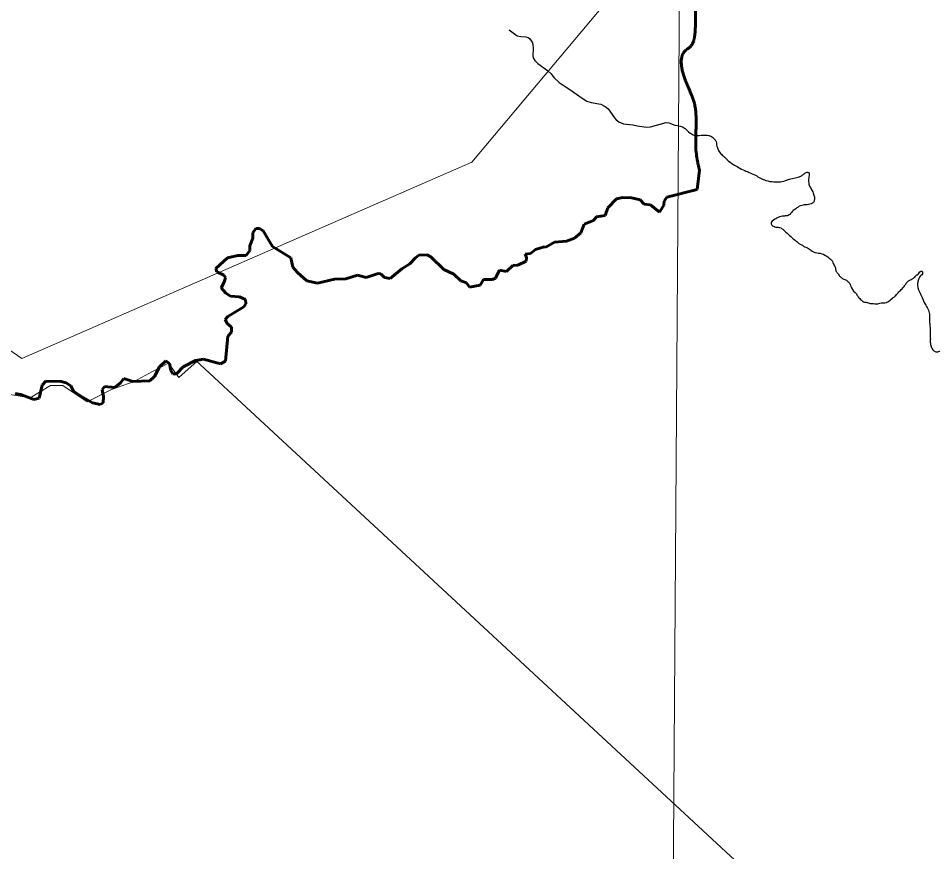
# Model space of a CAD drawing. Extents: x 553962 to 842807, y 8883888 to 9032388.
# Drawn here: x 817746 to 819237, y 9017194 to 9018554 of the extents above; entities that cross this region are included whole.
import ezdxf

# ---------------------------------------------------------------- set-up
doc = ezdxf.new("R2010")
doc.units = 0
doc.header["$LTSCALE"] = 200
doc.linetypes.add('LONG_DASH_SHORT_DASH', pattern=[9.9, 6, -1.2, 1.5, -1.2])
doc.layers.add('1', color=7, linetype='Continuous', lineweight=13)

msp = doc.modelspace()

# ---------------------------------------------------------------- linework, layer by layer
at = {"layer": '1'}
for points in [[(818861.5, 9023904.2), (818806.9, 9016118.4), (818720.2, 9004391.9)], [(818861.5, 9023904.2), (818806.9, 9016118.4), (818720.2, 9004391.9)], [(805714.2, 9022666.7), (806110.1, 9021636.8), (807364.8, 9022244.8), (807810.2, 9022133.4), (808186.1, 9021562.4), (809648.7, 9020874), (810343.6, 9020141.8), (810858.7, 9019348), (812313.8, 9019043.1), (812759.2, 9018597.4), (813845, 9017539), (814276.5, 9018639.2), (815941.8, 9018876.3), (816888.3, 9018597.7), (817751.4, 9017998.9), (818485.3, 9018318.9), (819268.6, 9019252.3), (819630.6, 9019377.7), (820437.9, 9019099.1), (821334.5, 9020810.2)], [(818476.8, 9018122), (818481.9, 9018115), (818499, 9018118.2), (818499, 9018118.2), (818504.6, 9018127.5), (818519.4, 9018127.8), (818523.9, 9018129.9), (818530.4, 9018142.8), (818542.1, 9018140.5), (818552.3, 9018150.6), (818560.5, 9018151), (818574.2, 9018157.3), (818574.6, 9018163), (818572.8, 9018169.1), (818581.3, 9018169.8), (818589.6, 9018176.5), (818603.3, 9018181), (818606.1, 9018180.2), (818620.5, 9018188.5), (818640.2, 9018190.2), (818653.1, 9018194.9), (818663.4, 9018203.9), (818669, 9018218.1), (818684.2, 9018223.7), (818688.7, 9018229.9), (818703, 9018232.3), (818707.3, 9018244.8), (818721.3, 9018259.1), (818731.8, 9018261.4), (818745.8, 9018261), (818760, 9018257.5), (818766.5, 9018250.3), (818777.1, 9018249.2), (818791.8, 9018237.6), (818798.7, 9018249.1), (818799.1, 9018255.4), (818803.4, 9018261.7), (818852.9, 9018274.5), (818857.2, 9018305.1)], [(818035.2, 9017995.4), (818047.8, 9017997.4), (818075.4, 9017989.9), (818083.8, 9017994.4), (818087.4, 9018035.1), (818093.6, 9018041.8), (818093.2, 9018050), (818086.6, 9018055.8), (818083.3, 9018062.3), (818087.6, 9018067), (818113.8, 9018083), (818116.9, 9018088), (818116.1, 9018094.8), (818106.4, 9018099.5), (818091.8, 9018100.7), (818084.4, 9018105.3), (818076.7, 9018114.2), (818081.7, 9018123.3), (818083.8, 9018131), (818080.7, 9018134.9), (818069.3, 9018140), (818067.8, 9018145.4), (818087, 9018162.8), (818103.6, 9018166.9), (818117.4, 9018166.9), (818123.2, 9018174.7), (818123.6, 9018182.5), (818128.3, 9018195), (818128.3, 9018203.7), (818133.4, 9018210.7), (818139.3, 9018210.7), (818145.2, 9018206.8), (818160.3, 9018181.5), (818190.1, 9018162.8), (818193.7, 9018147.7), (818201, 9018139), (818216.3, 9018125.2), (818234, 9018121.5), (818261.4, 9018128.1), (818279.9, 9018128.9), (818299, 9018134.7), (818313.3, 9018131), (818332.9, 9018137.2), (818337.2, 9018136.8), (818343.1, 9018131), (818352.5, 9018129), (818371.5, 9018145.2), (818384.5, 9018153.1), (818393.5, 9018163.2), (818398.9, 9018167.1), (818412.6, 9018167.9), (818418.6, 9018164.4), (818439.9, 9018143.9), (818456.2, 9018136.2), (818467.6, 9018125.5), (818476.8, 9018122)], [(818996.5, 9017104.1), (818035.2, 9017995.6), (818037.4, 9017994.5), (818007.5, 9017967.9), (817990.9, 9017991.1), (817964.3, 9017977.8), (817934.4, 9017961.2), (817897.9, 9017947.9), (817858, 9017928), (817818.2, 9017954.6), (817798.2, 9017954.6), (817765, 9017934.6), (817725.1, 9017941.3)], [(819813.4, 9014573.7), (819883.1, 9014671.2), (819798.5, 9014777.4), (819721.8, 9014834.2), (819551.1, 9014821.3), (819489.3, 9014852.5), (819739.9, 9015046.3), (819611.3, 9015518.7), (820134.8, 9015329.4), (820141.6, 9015517.2), (820169, 9015611.3), (820161.2, 9015782), (820142.1, 9015988.6), (820158.2, 9016138.5), (819280.9, 9016351.9), (819213.7, 9016680.3), (818996.5, 9017104.1), (818035.2, 9017995.4)]]:
    msp.add_lwpolyline(points, dxfattribs=at)
at = {"layer": '1', "lineweight": 25}
msp.add_lwpolyline([(818546.3, 9018535), (818559.3, 9018525.3), (818565.7, 9018524), (818573.5, 9018523.6), (818577.4, 9018522.5), (818579.8, 9018520.7), (818583.8, 9018514.7), (818585.2, 9018511.6), (818585.8, 9018504.1), (818585.2, 9018493.1), (818585.7, 9018489.2), (818586.5, 9018487.5), (818588.3, 9018485), (818593, 9018480.1), (818609.2, 9018468.6), (818614.9, 9018463.1), (818619.4, 9018457), (818627.9, 9018449.2), (818639.2, 9018441.3), (818647.1, 9018436.3), (818663.8, 9018424.4), (818673.4, 9018418.6), (818680.4, 9018416.5), (818695.8, 9018413.7), (818703.1, 9018410.1), (818708.1, 9018405.9), (818718, 9018391.3), (818721, 9018387.9), (818725.1, 9018384.9), (818733.1, 9018381.8), (818748.1, 9018380.1), (818755.2, 9018378.2), (818770.6, 9018376), (818777.2, 9018376.6), (818802.7, 9018383.6), (818806.7, 9018383.4), (818816.7, 9018379.6)], dxfattribs=at)
msp.add_lwpolyline([(818546.3, 9018535), (818559.3, 9018525.3), (818565.7, 9018524), (818573.5, 9018523.6), (818577.4, 9018522.5), (818579.8, 9018520.7), (818583.8, 9018514.7), (818585.2, 9018511.6), (818585.8, 9018504.1), (818585.2, 9018493.1), (818585.7, 9018489.2), (818586.5, 9018487.5), (818588.3, 9018485), (818593, 9018480.1), (818609.2, 9018468.6), (818614.9, 9018463.1), (818619.4, 9018457), (818627.9, 9018449.2), (818639.2, 9018441.3), (818647.1, 9018436.3), (818663.8, 9018424.4), (818673.4, 9018418.6), (818680.4, 9018416.5), (818695.8, 9018413.7), (818703.1, 9018410.1), (818708.1, 9018405.9), (818718, 9018391.3), (818721, 9018387.9), (818725.1, 9018384.9), (818733.1, 9018381.8), (818748.1, 9018380.1), (818755.2, 9018378.2), (818770.6, 9018376), (818777.2, 9018376.6), (818802.7, 9018383.6), (818806.7, 9018383.4), (818816.7, 9018379.6)], dxfattribs=at)
at = {"layer": '1', "linetype": 'LONG_DASH_SHORT_DASH', "lineweight": 60}
for points in [[(818476.8, 9018122), (818481.9, 9018115), (818499, 9018118.2), (818499, 9018118.2), (818504.6, 9018127.5), (818519.4, 9018127.8), (818523.9, 9018129.9), (818530.4, 9018142.8), (818542.1, 9018140.5), (818552.3, 9018150.6), (818560.5, 9018151), (818574.2, 9018157.3), (818574.6, 9018163), (818572.8, 9018169.1), (818581.3, 9018169.8), (818589.6, 9018176.5), (818603.3, 9018181), (818606.1, 9018180.2), (818620.5, 9018188.5), (818640.2, 9018190.2), (818653.1, 9018194.9), (818663.4, 9018203.9), (818669, 9018218.1), (818684.2, 9018223.7), (818688.7, 9018229.9), (818703, 9018232.3), (818707.3, 9018244.8), (818721.3, 9018259.1), (818731.8, 9018261.4), (818745.8, 9018261), (818760, 9018257.5), (818766.5, 9018250.3), (818777.1, 9018249.2), (818791.8, 9018237.6), (818798.7, 9018249.1), (818799.1, 9018255.4), (818803.4, 9018261.7), (818852.9, 9018274.5), (818857, 9018306.2)], [(818476.8, 9018122), (818481.9, 9018115), (818499, 9018118.2), (818499, 9018118.2), (818504.6, 9018127.5), (818519.4, 9018127.8), (818523.9, 9018129.9), (818530.4, 9018142.8), (818542.1, 9018140.5), (818552.3, 9018150.6), (818560.5, 9018151), (818574.2, 9018157.3), (818574.6, 9018163), (818572.8, 9018169.1), (818581.3, 9018169.8), (818589.6, 9018176.5), (818603.3, 9018181), (818606.1, 9018180.2), (818620.5, 9018188.5), (818640.2, 9018190.2), (818653.1, 9018194.9), (818663.4, 9018203.9), (818669, 9018218.1), (818684.2, 9018223.7), (818688.7, 9018229.9), (818703, 9018232.3), (818707.3, 9018244.8), (818721.3, 9018259.1), (818731.8, 9018261.4), (818745.8, 9018261), (818760, 9018257.5), (818766.5, 9018250.3), (818777.1, 9018249.2), (818791.8, 9018237.6), (818798.7, 9018249.1), (818799.1, 9018255.4), (818803.4, 9018261.7), (818852.9, 9018274.5), (818857, 9018306.2)], [(818476.8, 9018122), (818481.9, 9018115), (818499, 9018118.2), (818499, 9018118.2), (818504.6, 9018127.5), (818519.4, 9018127.8), (818523.9, 9018129.9), (818530.4, 9018142.8), (818542.1, 9018140.5), (818552.3, 9018150.6), (818560.5, 9018151), (818574.2, 9018157.3), (818574.6, 9018163), (818572.8, 9018169.1), (818581.3, 9018169.8), (818589.6, 9018176.5), (818603.3, 9018181), (818606.1, 9018180.2), (818620.5, 9018188.5), (818640.2, 9018190.2), (818653.1, 9018194.9), (818663.4, 9018203.9), (818669, 9018218.1), (818684.2, 9018223.7), (818688.7, 9018229.9), (818703, 9018232.3), (818707.3, 9018244.8), (818721.3, 9018259.1), (818731.8, 9018261.4), (818745.8, 9018261), (818760, 9018257.5), (818766.5, 9018250.3), (818777.1, 9018249.2), (818791.8, 9018237.6), (818798.7, 9018249.1), (818799.1, 9018255.4), (818803.4, 9018261.7), (818852.9, 9018274.5), (818857, 9018306.2)], [(818476.8, 9018122), (818481.9, 9018115), (818499, 9018118.2), (818499, 9018118.2), (818504.6, 9018127.5), (818519.4, 9018127.8), (818523.9, 9018129.9), (818530.4, 9018142.8), (818542.1, 9018140.5), (818552.3, 9018150.6), (818560.5, 9018151), (818574.2, 9018157.3), (818574.6, 9018163), (818572.8, 9018169.1), (818581.3, 9018169.8), (818589.6, 9018176.5), (818603.3, 9018181), (818606.1, 9018180.2), (818620.5, 9018188.5), (818640.2, 9018190.2), (818653.1, 9018194.9), (818663.4, 9018203.9), (818669, 9018218.1), (818684.2, 9018223.7), (818688.7, 9018229.9), (818703, 9018232.3), (818707.3, 9018244.8), (818721.3, 9018259.1), (818731.8, 9018261.4), (818745.8, 9018261), (818760, 9018257.5), (818766.5, 9018250.3), (818777.1, 9018249.2), (818791.8, 9018237.6), (818798.7, 9018249.1), (818799.1, 9018255.4), (818803.4, 9018261.7), (818852.9, 9018274.5), (818857, 9018306.2)], [(817740.3, 9017941.6), (817749.7, 9017940), (817770.9, 9017931.8), (817779.9, 9017933.8), (817784.6, 9017955.3), (817790.5, 9017962), (817815.8, 9017961.4), (817823.6, 9017959), (817831.1, 9017953.9), (817835.8, 9017945.7), (817847.6, 9017937.1), (817866.6, 9017926.3), (817879.1, 9017923.6), (817884.2, 9017926.3), (817884.6, 9017936.5), (817882.3, 9017947.8), (817886.4, 9017952.8), (817903.3, 9017951.5), (817912.5, 9017959.1), (817917.6, 9017966.2), (817932.5, 9017961.4), (817960, 9017962.5), (817967.9, 9017969.3), (817975.9, 9017985.4), (817986.5, 9017994.8), (817992.5, 9017990.5), (817994.7, 9017979.2), (817997.6, 9017973.9), (818003.8, 9017973.5), (818014.6, 9017985), (818034.6, 9017995.3), (818047.8, 9017997.4), (818075.4, 9017989.9), (818083.8, 9017994.4), (818087.4, 9018035.1), (818093.6, 9018041.8), (818093.2, 9018050), (818086.6, 9018055.8), (818083.3, 9018062.3), (818087.6, 9018067), (818113.8, 9018083), (818116.9, 9018088), (818116.1, 9018094.8), (818106.4, 9018099.5), (818091.8, 9018100.7), (818084.4, 9018105.3), (818076.7, 9018114.2), (818081.7, 9018123.3), (818083.8, 9018131), (818080.7, 9018134.9), (818069.3, 9018140), (818067.8, 9018145.4), (818087, 9018162.8), (818103.6, 9018166.9), (818117.4, 9018166.9), (818123.2, 9018174.7), (818123.6, 9018182.5), (818128.3, 9018195), (818128.3, 9018203.7), (818133.4, 9018210.7), (818139.3, 9018210.7), (818145.2, 9018206.8), (818160.3, 9018181.5), (818190.1, 9018162.8), (818193.7, 9018147.7), (818201, 9018139), (818216.3, 9018125.2), (818234, 9018121.5), (818261.4, 9018128.1), (818279.9, 9018128.9), (818299, 9018134.7), (818313.3, 9018131), (818332.9, 9018137.2), (818337.2, 9018136.8), (818343.1, 9018131), (818352.5, 9018129), (818371.5, 9018145.2), (818384.5, 9018153.1), (818393.5, 9018163.2), (818398.9, 9018167.1), (818412.6, 9018167.9), (818418.6, 9018164.4), (818439.9, 9018143.9), (818456.2, 9018136.2), (818467.6, 9018125.5), (818476.8, 9018122)], [(817740.3, 9017941.6), (817749.7, 9017940), (817770.9, 9017931.8), (817779.9, 9017933.8), (817784.6, 9017955.3), (817790.5, 9017962), (817815.8, 9017961.4), (817823.6, 9017959), (817831.1, 9017953.9), (817835.8, 9017945.7), (817847.6, 9017937.1), (817866.6, 9017926.3), (817879.1, 9017923.6), (817884.2, 9017926.3), (817884.6, 9017936.5), (817882.3, 9017947.8), (817886.4, 9017952.8), (817903.3, 9017951.5), (817912.5, 9017959.1), (817917.6, 9017966.2), (817932.5, 9017961.4), (817960, 9017962.5), (817967.9, 9017969.3), (817975.9, 9017985.4), (817986.5, 9017994.8), (817992.5, 9017990.5), (817994.7, 9017979.2), (817997.6, 9017973.9), (818003.8, 9017973.5), (818014.6, 9017985), (818034.6, 9017995.3), (818047.8, 9017997.4), (818075.4, 9017989.9), (818083.8, 9017994.4), (818087.4, 9018035.1), (818093.6, 9018041.8), (818093.2, 9018050), (818086.6, 9018055.8), (818083.3, 9018062.3), (818087.6, 9018067), (818113.8, 9018083), (818116.9, 9018088), (818116.1, 9018094.8), (818106.4, 9018099.5), (818091.8, 9018100.7), (818084.4, 9018105.3), (818076.7, 9018114.2), (818081.7, 9018123.3), (818083.8, 9018131), (818080.7, 9018134.9), (818069.3, 9018140), (818067.8, 9018145.4), (818087, 9018162.8), (818103.6, 9018166.9), (818117.4, 9018166.9), (818123.2, 9018174.7), (818123.6, 9018182.5), (818128.3, 9018195), (818128.3, 9018203.7), (818133.4, 9018210.7), (818139.3, 9018210.7), (818145.2, 9018206.8), (818160.3, 9018181.5), (818190.1, 9018162.8), (818193.7, 9018147.7), (818201, 9018139), (818216.3, 9018125.2), (818234, 9018121.5), (818261.4, 9018128.1), (818279.9, 9018128.9), (818299, 9018134.7), (818313.3, 9018131), (818332.9, 9018137.2), (818337.2, 9018136.8), (818343.1, 9018131), (818352.5, 9018129), (818371.5, 9018145.2), (818384.5, 9018153.1), (818393.5, 9018163.2), (818398.9, 9018167.1), (818412.6, 9018167.9), (818418.6, 9018164.4), (818439.9, 9018143.9), (818456.2, 9018136.2), (818467.6, 9018125.5), (818476.8, 9018122)], [(817740.3, 9017941.6), (817749.7, 9017940), (817770.9, 9017931.8), (817779.9, 9017933.8), (817784.6, 9017955.3), (817790.5, 9017962), (817815.8, 9017961.4), (817823.6, 9017959), (817831.1, 9017953.9), (817835.8, 9017945.7), (817847.6, 9017937.1), (817866.6, 9017926.3), (817879.1, 9017923.6), (817884.2, 9017926.3), (817884.6, 9017936.5), (817882.3, 9017947.8), (817886.4, 9017952.8), (817903.3, 9017951.5), (817912.5, 9017959.1), (817917.6, 9017966.2), (817932.5, 9017961.4), (817960, 9017962.5), (817967.9, 9017969.3), (817975.9, 9017985.4), (817986.5, 9017994.8), (817992.5, 9017990.5), (817994.7, 9017979.2), (817997.6, 9017973.9), (818003.8, 9017973.5), (818014.6, 9017985), (818034.6, 9017995.3), (818042.4, 9017996.5)], [(817740.3, 9017941.6), (817749.7, 9017940), (817770.9, 9017931.8), (817779.9, 9017933.8), (817784.6, 9017955.3), (817790.5, 9017962), (817815.8, 9017961.4), (817823.6, 9017959), (817831.1, 9017953.9), (817835.8, 9017945.7), (817847.6, 9017937.1), (817866.6, 9017926.3), (817879.1, 9017923.6), (817884.2, 9017926.3), (817884.6, 9017936.5), (817882.3, 9017947.8), (817886.4, 9017952.8), (817903.3, 9017951.5), (817912.5, 9017959.1), (817917.6, 9017966.2), (817932.5, 9017961.4), (817960, 9017962.5), (817967.9, 9017969.3), (817975.9, 9017985.4), (817986.5, 9017994.8), (817992.5, 9017990.5), (817994.7, 9017979.2), (817997.6, 9017973.9), (818003.8, 9017973.5), (818014.6, 9017985), (818034.6, 9017995.3), (818042.4, 9017996.5)]]:
    msp.add_lwpolyline(points, dxfattribs=at)
msp.add_spline([(818857.2, 9018305.1), (818852.2, 9018328.7), (818851.4, 9018381.2), (818848.7, 9018414.6), (818833.5, 9018453.5), (818835, 9018502.1), (818840.2, 9018505.8), (818850.1, 9018537.5), (818850.3, 9018572.6)], degree=3, dxfattribs=at)
msp.add_spline([(818857.2, 9018305.1), (818852.2, 9018328.7), (818851.4, 9018381.2), (818848.7, 9018414.6), (818833.5, 9018453.5), (818835, 9018502.1), (818840.2, 9018505.8), (818850.1, 9018537.5), (818850.3, 9018572.6)], degree=3, dxfattribs=at)
at = {"layer": '1'}
msp.add_spline([(818857.2, 9018305.1), (818852.2, 9018328.7), (818851.4, 9018381.2), (818848.7, 9018414.6), (818833.5, 9018453.5), (818835, 9018502.1), (818840.2, 9018505.8), (818850.1, 9018537.5), (818850.3, 9018572.6)], degree=3, dxfattribs=at)
at = {"layer": '1', "lineweight": 25}
for points in [[(818816.7, 9018379.6), (818832.5, 9018374.7), (818837, 9018370.5), (818846.6, 9018363.8), (818850.2, 9018362.8), (818862.9, 9018363.1), (818872, 9018362.5), (818876.6, 9018361), (818879.6, 9018358.4), (818881.6, 9018356.3), (818884.1, 9018352.7)], [(818816.7, 9018379.6), (818832.5, 9018374.7), (818837, 9018370.5), (818846.6, 9018363.8), (818850.2, 9018362.8), (818862.9, 9018363.1), (818872, 9018362.5), (818876.6, 9018361), (818879.6, 9018358.4), (818881.6, 9018356.3), (818884.1, 9018352.7)], [(818884.1, 9018352.7), (818886.1, 9018342.5), (818889, 9018336.4), (818894.1, 9018330.7), (818899.1, 9018326.1), (818902.1, 9018323), (818912.2, 9018315.3), (818920.3, 9018310.6), (818930.9, 9018305.4), (818938, 9018302.3), (818948.1, 9018297.6), (818965.3, 9018289.3), (818978, 9018287.1), (818982.6, 9018287.1), (818991.2, 9018287.5), (819003.5, 9018291.4), (819022.4, 9018296.3), (819026.5, 9018299.3), (819031.1, 9018302.3), (819035.7, 9018301.8), (819035.6, 9018297.2), (819035, 9018289.6), (819035.9, 9018281.4), (819038.9, 9018275.8), (819042.4, 9018268.6), (819044.4, 9018262), (819044.3, 9018258.4), (819042.7, 9018253.3), (819039.2, 9018251.3), (819030, 9018249.4), (819021.8, 9018248), (819014.1, 9018243), (819008.5, 9018238.9), (819004.4, 9018233.9), (818998.2, 9018231.4), (818992.6, 9018231), (818982.9, 9018227.5), (818979.9, 9018226), (818973.7, 9018218.5), (818977.3, 9018214.5), (818982.7, 9018213.1), (818989.9, 9018211.7), (818993.9, 9018208.6), (819010, 9018194.1), (819015.6, 9018189.5), (819023.1, 9018184.3), (819026.2, 9018182.8), (819028.2, 9018180.7), (819028.7, 9018180.7), (819034.8, 9018178.1), (819040.8, 9018174), (819045.4, 9018171.9), (819056.5, 9018169.7), (819066.1, 9018164.5), (819071.2, 9018160.4)], [(818884.1, 9018352.7), (818886.1, 9018342.5), (818889, 9018336.4), (818894.1, 9018330.7), (818899.1, 9018326.1), (818902.1, 9018323), (818912.2, 9018315.3), (818920.3, 9018310.6), (818930.9, 9018305.4), (818938, 9018302.3), (818948.1, 9018297.6), (818965.3, 9018289.3), (818978, 9018287.1), (818982.6, 9018287.1), (818991.2, 9018287.5), (819003.5, 9018291.4), (819022.4, 9018296.3), (819026.5, 9018299.3), (819031.1, 9018302.3), (819035.7, 9018301.8), (819035.6, 9018297.2), (819035, 9018289.6), (819035.9, 9018281.4), (819038.9, 9018275.8), (819042.4, 9018268.6), (819044.4, 9018262), (819044.3, 9018258.4), (819042.7, 9018253.3), (819039.2, 9018251.3), (819030, 9018249.4), (819021.8, 9018248), (819014.1, 9018243), (819008.5, 9018238.9), (819004.4, 9018233.9), (818998.2, 9018231.4), (818992.6, 9018231), (818982.9, 9018227.5), (818979.9, 9018226), (818973.7, 9018218.5), (818977.3, 9018214.5), (818982.7, 9018213.1), (818989.9, 9018211.7), (818993.9, 9018208.6), (819010, 9018194.1), (819015.6, 9018189.5), (819023.1, 9018184.3), (819026.2, 9018182.8), (819028.2, 9018180.7), (819028.7, 9018180.7), (819034.8, 9018178.1), (819040.8, 9018174), (819045.4, 9018171.9), (819056.5, 9018169.7), (819066.1, 9018164.5), (819071.2, 9018160.4)], [(819071.2, 9018160.4), (819073.7, 9018157.3), (819075.2, 9018153.8), (819078.2, 9018147.6), (819079.6, 9018141.5), (819082.1, 9018137.9), (819085.6, 9018133.3), (819089.7, 9018129.7), (819095.2, 9018127.1), (819100.3, 9018123.5), (819103.3, 9018118.3), (819104.7, 9018113.8), (819112.8, 9018104), (819115.8, 9018099.4), (819121.3, 9018093.7), (819124.3, 9018091.2), (819128.4, 9018090.6), (819134, 9018089), (819140.6, 9018088.4), (819145.1, 9018087.9), (819156.9, 9018089.8), (819159.4, 9018089.8), (819164, 9018091.2), (819171.7, 9018097.3), (819175.8, 9018100.3), (819178.4, 9018103.3), (819179.9, 9018104.8), (819184.6, 9018109.9), (819190.2, 9018115.4), (819193.3, 9018119.9), (819198, 9018125.5), (819206.2, 9018130), (819208.2, 9018131.5), (819210.8, 9018134.5), (819212.3, 9018135.5), (819214.4, 9018137), (819216.5, 9018140.1), (819219.5, 9018141), (819221, 9018138.5), (819216.9, 9018132.9), (819214.3, 9018127.4), (819212.7, 9018121.3), (819215.6, 9018107.5), (819220, 9018098.3), (819225, 9018087.6), (819229.5, 9018079.9), (819231.9, 9018071.2), (819232.4, 9018063.6), (819232.3, 9018057.4), (819233.2, 9018046.2), (819233.1, 9018037.1), (819233.5, 9018032.5), (819233.5, 9018025.4), (819234.9, 9018018.2), (819237.4, 9018013.1)], [(819071.2, 9018160.4), (819073.7, 9018157.3), (819075.2, 9018153.8), (819078.2, 9018147.6), (819079.6, 9018141.5), (819082.1, 9018137.9), (819085.6, 9018133.3), (819089.7, 9018129.7), (819095.2, 9018127.1), (819100.3, 9018123.5), (819103.3, 9018118.3), (819104.7, 9018113.8), (819112.8, 9018104), (819115.8, 9018099.4), (819121.3, 9018093.7), (819124.3, 9018091.2), (819128.4, 9018090.6), (819134, 9018089), (819140.6, 9018088.4), (819145.1, 9018087.9), (819156.9, 9018089.8), (819159.4, 9018089.8), (819164, 9018091.2), (819171.7, 9018097.3), (819175.8, 9018100.3), (819178.4, 9018103.3), (819179.9, 9018104.8), (819184.6, 9018109.9), (819190.2, 9018115.4), (819193.3, 9018119.9), (819198, 9018125.5), (819206.2, 9018130), (819208.2, 9018131.5), (819210.8, 9018134.5), (819212.3, 9018135.5), (819214.4, 9018137), (819216.5, 9018140.1), (819219.5, 9018141), (819221, 9018138.5), (819216.9, 9018132.9), (819214.3, 9018127.4), (819212.7, 9018121.3), (819215.6, 9018107.5), (819220, 9018098.3), (819225, 9018087.6), (819229.5, 9018079.9), (819231.9, 9018071.2), (819232.4, 9018063.6), (819232.3, 9018057.4), (819233.2, 9018046.2), (819233.1, 9018037.1), (819233.5, 9018032.5), (819233.5, 9018025.4), (819234.9, 9018018.2), (819237.4, 9018013.1)], [(819237.4, 9018013.1), (819241.4, 9018010), (819247, 9018010), (819253.7, 9018012.4), (819256.7, 9018013.4), (819265.4, 9018014.9), (819272.5, 9018014.3), (819277, 9018011.7), (819282.6, 9018006.5), (819288.1, 9018002.9), (819292.2, 9017999.8), (819296.2, 9017993.7), (819300.7, 9017988.5), (819302.7, 9017986), (819307.2, 9017981.3), (819311.7, 9017972.1), (819316.7, 9017960.9), (819318.6, 9017955.8), (819323.1, 9017948.1), (819344.7, 9017918.3), (819350.1, 9017904.5), (819353.6, 9017901), (819359.1, 9017895.3), (819364.2, 9017891.7), (819367.7, 9017884), (819375.7, 9017878.8), (819381.2, 9017871.1), (819386.3, 9017867), (819391.9, 9017865.9), (819397, 9017865.9), (819404.6, 9017866.3), (819411.2, 9017864.7), (819414.7, 9017863.7), (819419.3, 9017862.1), (819421.8, 9017860), (819428.3, 9017850.3), (819430.8, 9017845.2), (819433.3, 9017841.1), (819438.3, 9017837), (819442.9, 9017833.3), (819444.9, 9017832.3), (819449, 9017830.2), (819454.5, 9017829.1), (819460.1, 9017827.6), (819474.3, 9017823.8), (819487.6, 9017826.8), (819490.6, 9017827.2), (819494.7, 9017830.2), (819497.9, 9017835.8), (819509.7, 9017848.9), (819524.5, 9017848.2), (819529.5, 9017846.7), (819534.1, 9017845.1), (819543.1, 9017829.2), (819546, 9017820)], [(819237.4, 9018013.1), (819241.4, 9018010), (819247, 9018010), (819253.7, 9018012.4), (819256.7, 9018013.4), (819265.4, 9018014.9), (819272.5, 9018014.3), (819277, 9018011.7), (819282.6, 9018006.5), (819288.1, 9018002.9), (819292.2, 9017999.8), (819296.2, 9017993.7), (819300.7, 9017988.5), (819302.7, 9017986), (819307.2, 9017981.3), (819311.7, 9017972.1), (819316.7, 9017960.9), (819318.6, 9017955.8), (819323.1, 9017948.1), (819344.7, 9017918.3), (819350.1, 9017904.5), (819353.6, 9017901), (819359.1, 9017895.3), (819364.2, 9017891.7), (819367.7, 9017884), (819375.7, 9017878.8), (819381.2, 9017871.1), (819386.3, 9017867), (819391.9, 9017865.9), (819397, 9017865.9), (819404.6, 9017866.3), (819411.2, 9017864.7), (819414.7, 9017863.7), (819419.3, 9017862.1), (819421.8, 9017860), (819428.3, 9017850.3), (819430.8, 9017845.2), (819433.3, 9017841.1), (819438.3, 9017837), (819442.9, 9017833.3), (819444.9, 9017832.3), (819449, 9017830.2), (819454.5, 9017829.1), (819460.1, 9017827.6), (819474.3, 9017823.8), (819487.6, 9017826.8), (819490.6, 9017827.2), (819494.7, 9017830.2), (819497.9, 9017835.8), (819509.7, 9017848.9), (819524.5, 9017848.2), (819529.5, 9017846.7), (819534.1, 9017845.1), (819543.1, 9017829.2), (819546, 9017820)]]:
    msp.add_spline(points, degree=3, dxfattribs=at)

doc.saveas('drawing.dxf')
